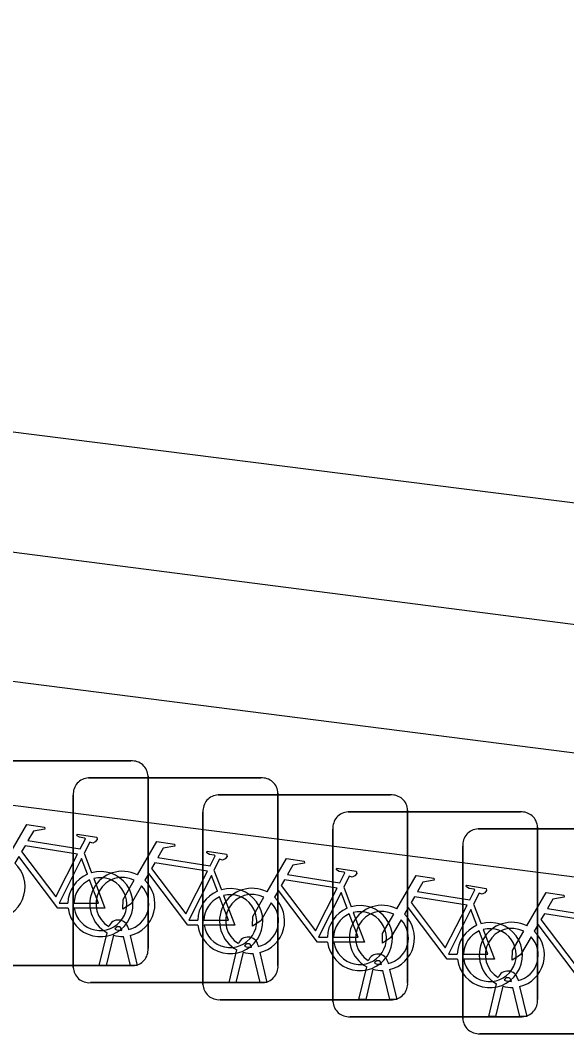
# Model space of a CAD drawing. Extents: x 160664 to 161506, y 382245 to 383288.
# Drawn here: x 160888.734 to 160891.401, y 383230.015 to 383234.961 of the extents above; entities that cross this region are included whole.
import ezdxf

# ---------------------------------------------------------------- set-up
doc = ezdxf.new("R2010")
doc.units = 0
for name, color, linetype in [('IMGEO_Fietsenrek', 7, 'Continuous'), ('IMGEO_Hek', 7, 'Continuous'), ('IMGEO_Parkeervlak_open', 7, 'Continuous'), ('IMGEO_Voetgangersgebied_open', 7, 'Continuous')]:
    doc.layers.add(name, color=color, linetype=linetype)

msp = doc.modelspace()

# ---------------------------------------------------------------- linework, layer by layer
at = {"layer": 'IMGEO_Fietsenrek'}
for p, q in [((160888.4329, 383231.3465), (160889.2738, 383231.3465)), ((160889.2738, 383231.3465), (160888.4329, 383231.3465)), ((160889.0669, 383231.2635), (160889.9078, 383231.2635)), ((160889.9078, 383231.2635), (160889.0669, 383231.2635)), ((160889.3575, 383231.2721), (160889.3575, 383230.4312)), ((160889.3575, 383230.4312), (160889.3575, 383231.2721)), ((160888.9925, 383230.3389), (160888.9925, 383231.1798)), ((160888.9925, 383231.1798), (160888.9925, 383230.3389)), ((160889.6999, 383231.1805), (160890.5408, 383231.1805)), ((160890.5408, 383231.1805), (160889.6999, 383231.1805)), ((160889.9915, 383231.1891), (160889.9915, 383230.3482)), ((160889.9915, 383230.3482), (160889.9915, 383231.1891)), ((160889.6255, 383230.2559), (160889.6255, 383231.0968)), ((160889.6255, 383231.0968), (160889.6255, 383230.2559)), ((160890.3339, 383231.0975), (160891.1748, 383231.0975)), ((160891.1748, 383231.0975), (160890.3339, 383231.0975)), ((160890.6245, 383231.1061), (160890.6245, 383230.2652)), ((160890.6245, 383230.2652), (160890.6245, 383231.1061)), ((160890.2595, 383230.1729), (160890.2595, 383231.0138)), ((160890.2595, 383231.0138), (160890.2595, 383230.1729)), ((160890.9679, 383231.0145), (160891.8088, 383231.0145)), ((160891.8088, 383231.0145), (160890.9679, 383231.0145)), ((160891.2585, 383231.0231), (160891.2585, 383230.1822)), ((160891.2585, 383230.1822), (160891.2585, 383231.0231)), ((160890.8935, 383230.0899), (160890.8935, 383230.9308)), ((160890.8935, 383230.9308), (160890.8935, 383230.0899)), ((160889.0452, 383230.8962), (160889.0815, 383230.801)), ((160889.6792, 383230.8132), (160889.7155, 383230.718)), ((160890.3122, 383230.7302), (160890.3485, 383230.635)), ((160890.9462, 383230.6472), (160890.9825, 383230.552)), ((160889.1195, 383230.3483), (160889.1578, 383230.5083)), ((160889.1882, 383230.4961), (160889.1529, 383230.3483)), ((160889.2299, 383230.5199), (160889.2289, 383230.5242)), ((160889.271, 383230.3483), (160889.2371, 383230.49)), ((160889.2606, 383230.5314), (160889.2624, 383230.5235)), ((160889.2694, 383230.4943), (160889.3044, 383230.3483)), ((160889.8629, 383230.4369), (160889.8619, 383230.4412)), ((160889.8936, 383230.4484), (160889.8954, 383230.4405)), ((160889.7525, 383230.2653), (160889.7908, 383230.4253)), ((160889.8212, 383230.4131), (160889.7859, 383230.2653)), ((160889.904, 383230.2653), (160889.8701, 383230.407)), ((160889.9024, 383230.4113), (160889.9374, 383230.2653)), ((160889.2831, 383230.3475), (160888.4422, 383230.3475)), ((160888.4422, 383230.3475), (160889.2831, 383230.3475)), ((160889.1529, 383230.3483), (160889.1195, 383230.3483)), ((160889.3044, 383230.3483), (160889.271, 383230.3483)), ((160890.3865, 383230.1823), (160890.4248, 383230.3423)), ((160890.4969, 383230.3539), (160890.4959, 383230.3582)), ((160890.5276, 383230.3654), (160890.5294, 383230.3575)), ((160890.4552, 383230.3301), (160890.4199, 383230.1823)), ((160890.538, 383230.1823), (160890.5041, 383230.324)), ((160890.5364, 383230.3283), (160890.5714, 383230.1823)), ((160889.9171, 383230.2645), (160889.0762, 383230.2645)), ((160889.0762, 383230.2645), (160889.9171, 383230.2645)), ((160889.7859, 383230.2653), (160889.7525, 383230.2653)), ((160889.9374, 383230.2653), (160889.904, 383230.2653)), ((160891.0205, 383230.0993), (160891.0588, 383230.2593)), ((160891.0892, 383230.2471), (160891.0539, 383230.0993)), ((160891.1309, 383230.2709), (160891.1299, 383230.2752)), ((160891.172, 383230.0993), (160891.1381, 383230.241)), ((160891.1616, 383230.2824), (160891.1634, 383230.2745)), ((160891.1704, 383230.2453), (160891.2054, 383230.0993)), ((160890.5501, 383230.1815), (160889.7092, 383230.1815)), ((160889.7092, 383230.1815), (160890.5501, 383230.1815)), ((160890.4199, 383230.1823), (160890.3865, 383230.1823)), ((160890.5714, 383230.1823), (160890.538, 383230.1823)), ((160891.1841, 383230.0985), (160890.3432, 383230.0985)), ((160890.3432, 383230.0985), (160891.1841, 383230.0985)), ((160891.0539, 383230.0993), (160891.0205, 383230.0993)), ((160891.2054, 383230.0993), (160891.172, 383230.0993)), ((160891.8181, 383230.0155), (160890.9772, 383230.0155)), ((160890.9772, 383230.0155), (160891.8181, 383230.0155))]:
    msp.add_line(p, q, dxfattribs=at)
for points in [[(160888.6711, 383230.8732), (160888.7658, 383231.0367), (160888.852, 383231.0229), (160888.8537, 383231.0142), (160888.7976, 383231.0033), (160888.7714, 383230.958), (160889.0266, 383230.9172)], [(160889.0266, 383230.9172), (160889.0516, 383230.966), (160889.0465, 383230.97), (160889.0233, 383230.9737), (160889.0106, 383230.9812), (160889.0096, 383230.9843), (160889.0118, 383230.9889), (160889.1066, 383230.9738), (160889.1089, 383230.9635), (160889.0995, 383230.9511), (160889.0871, 383230.9447), (160889.0726, 383230.9509), (160889.0452, 383230.8962)], [(160889.0137, 383230.892), (160888.7569, 383230.933), (160888.7402, 383230.9042), (160888.9072, 383230.6839), (160889.0137, 383230.892)], [(160889.3051, 383230.7902), (160889.3998, 383230.9537), (160889.486, 383230.9399), (160889.4877, 383230.9312), (160889.4316, 383230.9203), (160889.4054, 383230.875), (160889.6606, 383230.8342)], [(160888.9668, 383230.6285), (160888.9171, 383230.6286), (160888.7264, 383230.8803), (160888.7074, 383230.8475)], [(160889.6606, 383230.8342), (160889.6856, 383230.883), (160889.6805, 383230.887), (160889.6573, 383230.8907), (160889.6446, 383230.8982), (160889.6436, 383230.9013), (160889.6458, 383230.9059), (160889.7406, 383230.8908), (160889.7429, 383230.8805), (160889.7335, 383230.8681), (160889.7211, 383230.8617), (160889.7066, 383230.8679), (160889.6792, 383230.8132)], [(160889.0617, 383230.794), (160889.0324, 383230.8708), (160888.923, 383230.6527), (160888.9657, 383230.6526)], [(160889.6477, 383230.809), (160889.3909, 383230.85), (160889.3742, 383230.8212), (160889.5412, 383230.6009), (160889.6477, 383230.809)], [(160889.9381, 383230.7072), (160890.0328, 383230.8707), (160890.119, 383230.8569), (160890.1207, 383230.8482), (160890.0646, 383230.8373), (160890.0384, 383230.792), (160890.2936, 383230.7512)], [(160889.6008, 383230.5455), (160889.5511, 383230.5456), (160889.3604, 383230.7973), (160889.3414, 383230.7645)], [(160889.6957, 383230.711), (160889.6664, 383230.7878), (160889.557, 383230.5697), (160889.5997, 383230.5696)], [(160890.2936, 383230.7512), (160890.3186, 383230.8), (160890.3135, 383230.804), (160890.2903, 383230.8077), (160890.2776, 383230.8152), (160890.2766, 383230.8183), (160890.2788, 383230.8229), (160890.3736, 383230.8078), (160890.3759, 383230.7975), (160890.3665, 383230.7851), (160890.3541, 383230.7787), (160890.3396, 383230.7849), (160890.3122, 383230.7302)], [(160890.5721, 383230.6242), (160890.6668, 383230.7877), (160890.753, 383230.7739), (160890.7547, 383230.7652), (160890.6986, 383230.7543), (160890.6724, 383230.709), (160890.9276, 383230.6682)], [(160888.9957, 383230.6525), (160889.1156, 383230.6523), (160889.0724, 383230.7659)], [(160889.0922, 383230.7728), (160889.1472, 383230.6282), (160888.9971, 383230.6285)], [(160889.3258, 383230.7377), (160889.2742, 383230.6485), (160889.2343, 383230.6225), (160889.2355, 383230.67), (160889.29, 383230.7642)], [(160890.2807, 383230.726), (160890.0239, 383230.767), (160890.0072, 383230.7382), (160890.1742, 383230.5179), (160890.2807, 383230.726)], [(160890.9276, 383230.6682), (160890.9526, 383230.717), (160890.9475, 383230.721), (160890.9243, 383230.7247), (160890.9116, 383230.7322), (160890.9106, 383230.7353), (160890.9128, 383230.7399), (160891.0076, 383230.7248), (160891.0099, 383230.7145), (160891.0005, 383230.7021), (160890.9881, 383230.6957), (160890.9736, 383230.7019), (160890.9462, 383230.6472)], [(160889.6297, 383230.5695), (160889.7496, 383230.5693), (160889.7064, 383230.6829)], [(160889.7262, 383230.6898), (160889.7812, 383230.5452), (160889.6311, 383230.5455)], [(160889.9588, 383230.6547), (160889.9072, 383230.5655), (160889.8673, 383230.5395), (160889.8685, 383230.587), (160889.923, 383230.6812)], [(160890.2338, 383230.4625), (160890.1841, 383230.4626), (160889.9934, 383230.7143), (160889.9744, 383230.6815)], [(160890.3287, 383230.628), (160890.2994, 383230.7048), (160890.19, 383230.4867), (160890.2327, 383230.4866)], [(160890.9147, 383230.643), (160890.6579, 383230.684), (160890.6412, 383230.6552), (160890.8082, 383230.4349), (160890.9147, 383230.643)], [(160891.2061, 383230.5412), (160891.3008, 383230.7047), (160891.387, 383230.6909), (160891.3887, 383230.6822), (160891.3326, 383230.6713), (160891.3064, 383230.626), (160891.5616, 383230.5852)], [(160890.8678, 383230.3795), (160890.8181, 383230.3796), (160890.6274, 383230.6313), (160890.6084, 383230.5985)], [(160890.2627, 383230.4865), (160890.3826, 383230.4863), (160890.3394, 383230.5999)], [(160890.3592, 383230.6068), (160890.4142, 383230.4622), (160890.2641, 383230.4625)], [(160890.5928, 383230.5717), (160890.5412, 383230.4825), (160890.5013, 383230.4565), (160890.5025, 383230.504), (160890.557, 383230.5982)], [(160890.9627, 383230.545), (160890.9334, 383230.6218), (160890.824, 383230.4037), (160890.8667, 383230.4036)], [(160891.5487, 383230.56), (160891.2919, 383230.601), (160891.2752, 383230.5722), (160891.4422, 383230.3519), (160891.5487, 383230.56)], [(160891.5018, 383230.2965), (160891.4521, 383230.2966), (160891.2614, 383230.5483), (160891.2424, 383230.5155)], [(160890.8967, 383230.4035), (160891.0166, 383230.4033), (160890.9734, 383230.5169)], [(160890.9932, 383230.5238), (160891.0482, 383230.3792), (160890.8981, 383230.3795)], [(160891.2268, 383230.4887), (160891.1752, 383230.3995), (160891.1353, 383230.3735), (160891.1365, 383230.421), (160891.191, 383230.5152)]]:
    msp.add_lwpolyline(points, dxfattribs=at)
for centre, radius, start, end in [((160889.2796, 383231.2688), 0.0779, 2.4484, 94.2845), ((160889.2796, 383231.2688), 0.0779, 2.4484, 94.2845), ((160889.0702, 383231.1856), 0.0779, 92.4484, 184.2845), ((160889.0702, 383231.1856), 0.0779, 92.4484, 184.2845), ((160889.9136, 383231.1858), 0.0779, 2.4484, 94.2845), ((160889.9136, 383231.1858), 0.0779, 2.4484, 94.2845), ((160889.7032, 383231.1026), 0.0779, 92.4484, 184.2845), ((160889.7032, 383231.1026), 0.0779, 92.4484, 184.2845), ((160890.5466, 383231.1028), 0.0779, 2.4484, 94.2845), ((160890.5466, 383231.1028), 0.0779, 2.4484, 94.2845), ((160890.3372, 383231.0196), 0.0779, 92.4484, 184.2845), ((160890.3372, 383231.0196), 0.0779, 92.4484, 184.2845), ((160891.1806, 383231.0198), 0.0779, 2.4484, 94.2845), ((160891.1806, 383231.0198), 0.0779, 2.4484, 94.2845), ((160890.9712, 383230.9366), 0.0779, 92.4484, 184.2845), ((160890.9712, 383230.9366), 0.0779, 92.4484, 184.2845), ((160888.5981, 383230.7319), 0.159, 283.5766, 46.6042), ((160889.1247, 383230.6479), 0.159, 113.3408, 178.3217), ((160889.1247, 383230.6479), 0.159, 187.0065, 105.7708), ((160889.2321, 383230.6489), 0.159, 62.6766, 242.1369), ((160889.1247, 383230.6479), 0.129, 113.923, 177.9556), ((160889.1247, 383230.6479), 0.129, 188.6715, 104.5883), ((160889.2321, 383230.6489), 0.129, 63.3192, 238.903), ((160889.2321, 383230.6489), 0.129, 283.6043, 43.4302), ((160889.2321, 383230.6489), 0.159, 283.5766, 46.6042), ((160889.7587, 383230.5649), 0.159, 113.3408, 178.3217), ((160889.7587, 383230.5649), 0.159, 187.0065, 105.7708), ((160889.7587, 383230.5649), 0.129, 113.923, 177.9556), ((160889.7587, 383230.5649), 0.129, 188.6715, 104.5883), ((160889.8651, 383230.5659), 0.159, 62.6766, 242.1369), ((160889.8651, 383230.5659), 0.129, 63.3192, 238.903), ((160889.8651, 383230.5659), 0.159, 283.5766, 46.6042), ((160889.8651, 383230.5659), 0.129, 283.6043, 43.4302), ((160890.3917, 383230.4819), 0.159, 187.0065, 105.7708), ((160890.4991, 383230.4829), 0.159, 62.6766, 242.1369), ((160890.3917, 383230.4819), 0.159, 113.3408, 178.3217), ((160890.3917, 383230.4819), 0.129, 113.923, 177.9556), ((160890.3917, 383230.4819), 0.129, 188.6715, 104.5883), ((160890.4991, 383230.4829), 0.129, 63.3192, 238.903), ((160890.4991, 383230.4829), 0.159, 283.5766, 46.6042), ((160889.2119, 383230.5203), 0.0499, 12.8025, 158.6934), ((160889.2119, 383230.5203), 0.0174, 12.8025, 163.4502), ((160890.4991, 383230.4829), 0.129, 283.6043, 43.4302), ((160891.0257, 383230.3989), 0.159, 113.3408, 178.3217), ((160891.0257, 383230.3989), 0.159, 187.0065, 105.7708), ((160891.1331, 383230.3999), 0.159, 62.6766, 242.1369), ((160889.2321, 383230.6489), 0.159, 253.9967, 271.7867), ((160889.2321, 383230.6489), 0.129, 253.415, 269.0204), ((160889.8449, 383230.4373), 0.0499, 12.8025, 158.6934), ((160891.0257, 383230.3989), 0.129, 113.923, 177.9556), ((160891.0257, 383230.3989), 0.129, 188.6715, 104.5883), ((160891.1331, 383230.3999), 0.129, 63.3192, 238.903), ((160891.1331, 383230.3999), 0.129, 283.6043, 43.4302), ((160891.1331, 383230.3999), 0.159, 283.5766, 46.6042), ((160889.8449, 383230.4373), 0.0174, 12.8025, 163.4502), ((160889.8651, 383230.5659), 0.129, 253.415, 269.0204), ((160889.2798, 383230.4254), 0.0779, 272.4484, 4.2845), ((160889.2798, 383230.4254), 0.0779, 272.4484, 4.2845), ((160889.8651, 383230.5659), 0.159, 253.9967, 271.7867), ((160890.4789, 383230.3543), 0.0499, 12.8025, 158.6934), ((160889.0704, 383230.3422), 0.0779, 182.4484, 274.2845), ((160889.0704, 383230.3422), 0.0779, 182.4484, 274.2845), ((160889.9138, 383230.3424), 0.0779, 272.4484, 4.2845), ((160889.9138, 383230.3424), 0.0779, 272.4484, 4.2845), ((160890.4789, 383230.3543), 0.0174, 12.8025, 163.4502), ((160890.4991, 383230.4829), 0.129, 253.415, 269.0204), ((160890.4991, 383230.4829), 0.159, 253.9967, 271.7867), ((160891.1129, 383230.2713), 0.0499, 12.8025, 158.6934), ((160891.1129, 383230.2713), 0.0174, 12.8025, 163.4502), ((160889.7034, 383230.2592), 0.0779, 182.4484, 274.2845), ((160889.7034, 383230.2592), 0.0779, 182.4484, 274.2845), ((160890.5468, 383230.2594), 0.0779, 272.4484, 4.2845), ((160890.5468, 383230.2594), 0.0779, 272.4484, 4.2845), ((160891.1331, 383230.3999), 0.159, 253.9967, 271.7867), ((160891.1331, 383230.3999), 0.129, 253.415, 269.0204), ((160890.3374, 383230.1762), 0.0779, 182.4484, 274.2845), ((160890.3374, 383230.1762), 0.0779, 182.4484, 274.2845), ((160891.1808, 383230.1764), 0.0779, 272.4484, 4.2845), ((160891.1808, 383230.1764), 0.0779, 272.4484, 4.2845), ((160890.9714, 383230.0932), 0.0779, 182.4484, 274.2845), ((160890.9714, 383230.0932), 0.0779, 182.4484, 274.2845)]:
    msp.add_arc(centre, radius, start, end, dxfattribs=at)
at = {"layer": 'IMGEO_Hek'}
msp.add_lwpolyline([(160870.379, 383234.07), (160894.286, 383231.023)], dxfattribs=at)
at = {"layer": 'IMGEO_Parkeervlak_open'}
msp.add_lwpolyline([(160872.796, 383234.961), (160896.746, 383231.936)], dxfattribs=at)
at = {"layer": 'IMGEO_Voetgangersgebied_open'}
for points in [[(160870.299, 383234.735), (160894.83, 383231.577)], [(160894.729, 383230.36), (160885.381, 383231.552)]]:
    msp.add_lwpolyline(points, dxfattribs=at)

doc.saveas('drawing.dxf')
